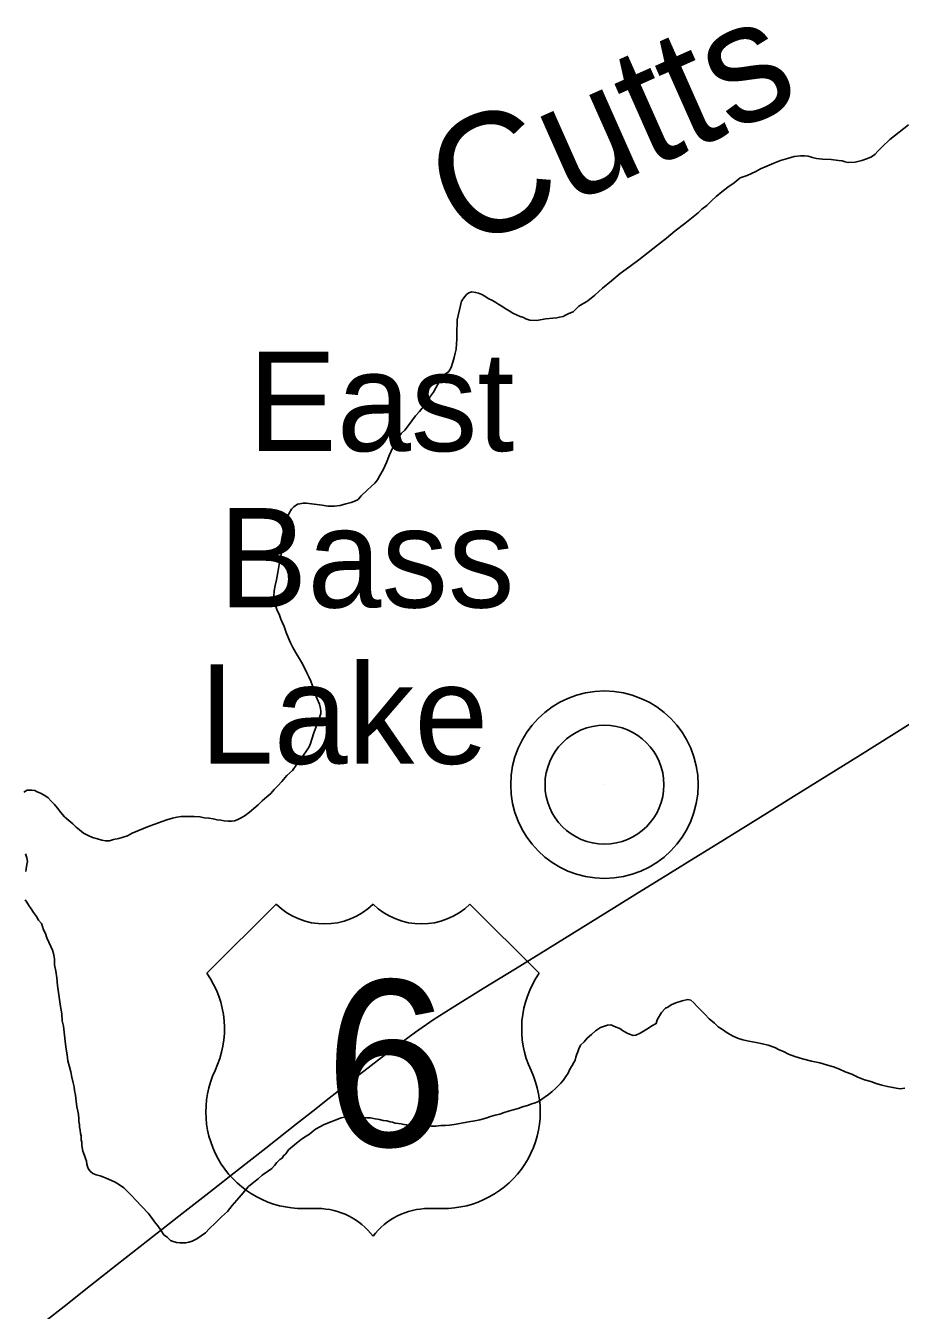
# Model space of a CAD drawing. Extents: x 103424 to 290657, y 38711 to 110967.
# Drawn here: x 214250.711 to 214251.058, y 40214.342 to 40214.852 of the extents above; entities that cross this region are included whole.
import ezdxf

# ---------------------------------------------------------------- set-up
doc = ezdxf.new("R2010")
doc.units = 0
for name, color, linetype in [('GM_X_Minor_River', 7, 'Continuous'), ('GM_X_Minor_River_Text', 7, 'Continuous'), ('GM_X_Unincorporated', 7, 'Continuous'), ('GM_X_Unincorporated_Location', 7, 'Continuous'), ('GM_X_Unincorporated_Text', 7, 'Continuous'), ('GM_X_US_Location', 7, 'Continuous'), ('GM_X_US_Route', 7, 'Continuous'), ('GM_X_US_Shield', 7, 'Continuous')]:
    doc.layers.add(name, color=color, linetype=linetype)

msp = doc.modelspace()

# ---------------------------------------------------------------- linework, layer by layer
at = {"layer": 'GM_X_Minor_River'}
for points in [[(214250.8785941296, 40214.71482745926), (214250.87951553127, 40214.71636533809), (214250.88023806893, 40214.71846950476), (214250.88077310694, 40214.7203804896), (214250.8811215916, 40214.7220973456), (214250.88147481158, 40214.723623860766), (214250.8816272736, 40214.72571855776), (214250.8817835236, 40214.72762196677), (214250.88174185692, 40214.72990226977), (214250.88170776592, 40214.7318028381), (214250.88187727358, 40214.73294583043), (214250.88183655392, 40214.73522708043), (214250.88325322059, 40214.7409553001), (214250.88360170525, 40214.7426731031), (214250.88452689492, 40214.744019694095), (214250.88564242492, 40214.74537007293), (214250.88658181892, 40214.7459571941), (214250.88771250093, 40214.746358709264), (214250.88923522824, 40214.746195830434), (214250.8903810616, 40214.745835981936), (214250.8917200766, 40214.745288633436), (214250.8928696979, 40214.7447393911), (214250.8942143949, 40214.74381325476), (214250.8959407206, 40214.7428928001), (214250.8972825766, 40214.74215700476), (214250.8984359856, 40214.74141742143), (214250.8995884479, 40214.740676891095), (214250.9009350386, 40214.739750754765), (214250.9024700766, 40214.738826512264), (214250.90400606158, 40214.73790416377), (214250.90572765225, 40214.737174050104), (214250.9068772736, 40214.73662480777), (214250.90821344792, 40214.7362678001), (214250.90917178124, 40214.73571476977), (214250.91070113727, 40214.735172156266), (214250.91336117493, 40214.73502916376), (214250.91714810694, 40214.73566742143), (214250.91980246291, 40214.73590416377), (214250.92150700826, 40214.73612575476), (214250.92245303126, 40214.7363321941), (214250.9239681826, 40214.7365490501), (214250.92490757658, 40214.73713617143), (214250.92622575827, 40214.73773086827), (214250.92792083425, 40214.7385206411), (214250.93016136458, 40214.74065226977), (214250.93373144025, 40214.74280662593), (214250.9365373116, 40214.745138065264), (214250.93952689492, 40214.74785302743), (214250.94308276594, 40214.7507687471), (214250.94663863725, 40214.75368351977), (214250.95038769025, 40214.756411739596), (214250.95394640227, 40214.75913711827), (214250.9576916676, 40214.76205473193), (214250.9614378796, 40214.764974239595), (214250.9649965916, 40214.76769961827), (214250.96836212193, 40214.77060965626), (214250.97229772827, 40214.773532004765), (214250.97753731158, 40214.77780851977), (214250.9790325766, 40214.77916647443), (214250.9809037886, 40214.780719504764), (214250.98277121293, 40214.78246382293), (214250.98463958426, 40214.784209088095), (214250.98688295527, 40214.78614942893), (214250.98932045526, 40214.787904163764), (214250.99175700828, 40214.789658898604), (214250.9941916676, 40214.79160397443), (214250.99702121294, 40214.79260492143), (214250.9987162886, 40214.7933946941), (214251.0004113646, 40214.79418636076), (214251.00229299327, 40214.79517026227), (214251.00474090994, 40214.79635397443), (214251.00756761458, 40214.79754526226), (214251.01020776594, 40214.79854242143), (214251.01304204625, 40214.79935397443), (214251.0156859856, 40214.80016173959), (214251.01815094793, 40214.8003956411), (214251.01966894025, 40214.8004231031), (214251.0211916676, 40214.80026022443), (214251.02291041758, 40214.7997213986), (214251.0244350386, 40214.799367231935), (214251.0269104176, 40214.79903200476), (214251.03032992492, 40214.79890321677), (214251.0331850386, 40214.798573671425), (214251.03470681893, 40214.798410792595), (214251.03585265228, 40214.7980509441), (214251.0369984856, 40214.7976910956), (214251.0398422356, 40214.79793162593), (214251.0424899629, 40214.7985499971), (214251.04475416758, 40214.79935018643), (214251.04626363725, 40214.79994772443), (214251.04776079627, 40214.801115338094), (214251.0488801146, 40214.80227632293), (214251.05055814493, 40214.8040168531), (214251.05354394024, 40214.80692215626), (214251.05728920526, 40214.80984071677), (214251.0610344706, 40214.81275833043)], [(214250.8092248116, 40214.5487678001), (214250.8107153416, 40214.5503151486), (214250.81239337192, 40214.552055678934), (214250.8142513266, 40214.55437007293), (214250.8164946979, 40214.556311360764), (214250.81797575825, 40214.558428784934), (214250.81945681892, 40214.560546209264), (214250.8209407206, 40214.562474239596), (214250.82204962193, 40214.5642053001), (214250.8231623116, 40214.56574507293), (214250.82370776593, 40214.56708598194), (214250.8242456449, 40214.56880662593), (214250.8249615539, 40214.571290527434), (214250.8258725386, 40214.57339848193), (214250.8265912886, 40214.5756920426), (214250.82731950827, 40214.57741647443), (214250.82786212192, 40214.57894677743), (214250.8278450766, 40214.5798965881), (214250.82763484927, 40214.5810338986), (214250.8272238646, 40214.5827374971), (214250.8254407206, 40214.58688806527), (214250.8250344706, 40214.58840226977), (214250.8244369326, 40214.5899117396), (214250.82383371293, 40214.5918028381), (214250.82304299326, 40214.59349886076), (214250.82225416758, 40214.595195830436), (214250.82127026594, 40214.5970793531), (214250.82009034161, 40214.59933976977), (214250.81891420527, 40214.6014098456), (214250.81774090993, 40214.60329052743), (214250.81675700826, 40214.605173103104), (214250.81577500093, 40214.60705662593), (214250.81498049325, 40214.60894393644), (214250.81399090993, 40214.611207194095), (214250.8131897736, 40214.613474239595), (214250.8119965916, 40214.61649507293), (214250.81120397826, 40214.618382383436), (214250.81041704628, 40214.619889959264), (214250.81001647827, 40214.62102348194), (214250.80961401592, 40214.6223463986), (214250.80939715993, 40214.623863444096), (214250.80917556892, 40214.625569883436), (214250.80932897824, 40214.62766458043), (214250.80967083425, 40214.62976211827), (214250.81019829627, 40214.632051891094), (214250.8107172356, 40214.63491363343), (214250.8114056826, 40214.63891742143), (214250.8119369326, 40214.6410178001), (214250.81210265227, 40214.64235208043), (214250.81188958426, 40214.64367878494), (214250.81185928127, 40214.645389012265), (214250.81202215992, 40214.64691268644), (214250.8123744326, 40214.6484401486), (214250.8127191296, 40214.650347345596), (214250.81307140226, 40214.651874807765), (214250.81342746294, 40214.65321098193), (214250.8137835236, 40214.6545490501), (214250.81413958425, 40214.65588617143), (214250.8148678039, 40214.657609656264), (214250.81523049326, 40214.6585670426), (214250.81615189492, 40214.66010397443), (214250.81708371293, 40214.661070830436), (214250.81858560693, 40214.6620490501), (214250.8195316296, 40214.66225643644), (214250.82085738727, 40214.662469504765), (214250.82199564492, 40214.6624893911), (214250.8282778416, 40214.66165132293), (214250.83056193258, 40214.66131230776), (214250.8332200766, 40214.661358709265), (214250.8354946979, 40214.66158976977), (214250.83776174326, 40214.66220056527), (214250.8398403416, 40214.66280757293), (214250.84153825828, 40214.6634079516), (214250.84266704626, 40214.663998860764), (214250.8437825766, 40214.6653492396), (214250.84620965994, 40214.6676740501), (214250.84789053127, 40214.66922518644), (214250.84919829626, 40214.670389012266), (214250.85031382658, 40214.671739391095), (214250.85123238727, 40214.673467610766), (214250.85252026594, 40214.675771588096), (214250.85379772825, 40214.6786456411), (214250.85507234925, 40214.681710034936), (214250.8563498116, 40214.68458408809), (214250.85744734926, 40214.68688522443), (214250.85855625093, 40214.6886153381), (214250.85966704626, 40214.69015700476), (214250.86116231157, 40214.691514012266), (214250.86246060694, 40214.69324791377), (214250.86394545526, 40214.6951759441), (214250.86543030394, 40214.69710397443), (214250.86691799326, 40214.69884071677), (214250.8680325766, 40214.7001910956), (214250.86914810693, 40214.70154147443), (214250.8700666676, 40214.703269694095), (214250.87136496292, 40214.7050035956), (214250.87247575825, 40214.70654431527), (214250.87339526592, 40214.7082715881), (214250.87523522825, 40214.7115357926), (214250.87709602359, 40214.7136607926), (214250.8785941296, 40214.71482745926)], [(214250.70992935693, 40214.547756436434), (214250.71124469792, 40214.54854052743), (214250.71219450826, 40214.54855662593), (214250.71314242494, 40214.54857461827), (214250.71428541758, 40214.54840416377), (214250.71524469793, 40214.54785113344), (214250.71658371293, 40214.54730473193), (214250.7183090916, 40214.54638522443), (214250.7196556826, 40214.545458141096), (214250.7208185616, 40214.54414848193), (214250.72217083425, 40214.542841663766), (214250.72333655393, 40214.54134166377), (214250.72469640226, 40214.53965511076), (214250.72605625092, 40214.537968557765), (214250.72779109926, 40214.53647802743), (214250.72933465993, 40214.5351749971), (214250.7306869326, 40214.53386817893), (214250.73203636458, 40214.532751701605), (214250.73357803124, 40214.53144867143), (214250.73549375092, 40214.53053200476), (214250.7372162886, 40214.5298018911), (214250.73912443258, 40214.529266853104), (214250.7408431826, 40214.52872613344), (214250.7423687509, 40214.52837386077), (214250.74388674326, 40214.52840037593), (214250.74558560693, 40214.52900075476), (214250.74766609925, 40214.52941836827), (214250.74936875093, 40214.5298293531), (214250.75106666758, 40214.53042973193), (214250.75294829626, 40214.531413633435), (214250.75973428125, 40214.53419677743), (214250.7619984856, 40214.534996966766), (214250.76444924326, 40214.53599128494), (214250.76671344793, 40214.53679242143), (214250.76898049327, 40214.53740321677), (214250.77068314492, 40214.537814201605), (214250.77238769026, 40214.5380348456), (214250.7739066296, 40214.53806136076), (214250.77561496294, 40214.53809261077), (214250.77751269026, 40214.53812575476), (214250.77979488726, 40214.53797613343), (214250.78151079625, 40214.5376276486), (214250.78341231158, 40214.5374704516), (214250.7851272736, 40214.53712101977), (214250.78665189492, 40214.5367687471), (214250.78817462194, 40214.53660586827), (214250.78950700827, 40214.536439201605), (214250.7910287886, 40214.53627632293), (214250.79235738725, 40214.5362999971), (214250.7934965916, 40214.53631988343), (214250.7946291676, 40214.5367204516), (214250.79613390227, 40214.53750738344), (214250.79782519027, 40214.5384884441), (214250.79950984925, 40214.5398492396), (214250.80119450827, 40214.54120908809), (214250.8028753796, 40214.54276022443), (214250.80455719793, 40214.54431136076), (214250.80642746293, 40214.5458653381), (214250.80792272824, 40214.5472232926), (214250.8092248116, 40214.5487678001)], [(214250.7105590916, 40214.52324317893), (214250.7111556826, 40214.52173276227), (214250.7113725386, 40214.520215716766), (214250.71120303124, 40214.51907272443), (214250.71085454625, 40214.517355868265), (214250.7106850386, 40214.51621192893)], [(214250.7105060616, 40214.50499223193), (214250.7110931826, 40214.5040518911), (214250.7118763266, 40214.502735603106), (214250.7128498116, 40214.501421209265), (214250.71382613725, 40214.49991742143), (214250.71499185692, 40214.49841836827), (214250.7157778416, 40214.4969107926), (214250.7169407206, 40214.495601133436), (214250.7173412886, 40214.49446761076), (214250.7177456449, 40214.4931437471), (214250.7185316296, 40214.49163711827), (214250.71913200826, 40214.48993636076), (214250.71992083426, 40214.488239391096), (214250.72071155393, 40214.48654336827), (214250.7213090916, 40214.485032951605), (214250.72171155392, 40214.4837090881), (214250.72212916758, 40214.48162480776), (214250.72217367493, 40214.47915511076), (214250.7225969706, 40214.4766910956), (214250.72302500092, 40214.474037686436), (214250.72326837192, 40214.47099980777), (214250.72370019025, 40214.46815605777), (214250.7241272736, 40214.465501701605), (214250.72455814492, 40214.462657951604), (214250.72498806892, 40214.45981325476), (214250.72522954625, 40214.45696666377), (214250.72564621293, 40214.454882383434), (214250.72653541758, 40214.4476740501), (214250.72675984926, 40214.44577726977), (214250.72718030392, 40214.4435035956), (214250.72741420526, 40214.4410367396), (214250.72802500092, 40214.43876590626), (214250.7286310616, 40214.43668541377), (214250.72904962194, 40214.434601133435), (214250.7294700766, 40214.43232745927), (214250.7298763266, 40214.4308142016), (214250.7300931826, 40214.42929715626), (214250.73050700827, 40214.42740321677), (214250.73073806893, 40214.425125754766), (214250.7309691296, 40214.4228492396), (214250.73137916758, 40214.4211446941), (214250.7315922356, 40214.4198179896), (214250.7318138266, 40214.4181115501), (214250.73183371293, 40214.4169704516), (214250.73204394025, 40214.4158340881), (214250.7320609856, 40214.414883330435), (214250.73227405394, 40214.41355662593), (214250.73248806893, 40214.41222992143), (214250.73269545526, 40214.41128200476), (214250.7327229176, 40214.40976211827), (214250.73292935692, 40214.4088160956), (214250.73295303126, 40214.4074856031), (214250.7333744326, 40214.40521192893), (214250.73397386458, 40214.403511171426), (214250.7343744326, 40214.4023776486), (214250.73477500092, 40214.40124412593), (214250.73498428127, 40214.400106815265), (214250.7351916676, 40214.3991598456), (214250.7355912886, 40214.39802632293), (214250.7363678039, 40214.39708976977), (214250.73733087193, 40214.3963463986), (214250.73866988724, 40214.3958009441), (214250.74019545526, 40214.39544772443), (214250.7413412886, 40214.39508787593), (214250.74267935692, 40214.394540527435)], [(214250.9060619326, 40214.422172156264), (214250.90775890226, 40214.422772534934), (214250.90983750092, 40214.4233804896), (214250.9115354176, 40214.423981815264), (214250.91285833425, 40214.42438522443), (214250.91417651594, 40214.42497897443), (214250.91811496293, 40214.42771098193), (214250.91961306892, 40214.4288776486), (214250.92092178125, 40214.43004242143), (214250.92204015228, 40214.431202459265), (214250.92297197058, 40214.43216931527), (214250.92390189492, 40214.433327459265), (214250.92501269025, 40214.434868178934), (214250.9259378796, 40214.43621476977), (214250.92667083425, 40214.43774980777), (214250.9275922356, 40214.4392857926), (214250.92814053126, 40214.44043730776), (214250.92869356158, 40214.44139753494), (214250.92905246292, 40214.44254526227), (214250.92941231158, 40214.4436910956), (214250.92977405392, 40214.444648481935), (214250.93013390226, 40214.44579526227), (214250.93086590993, 40214.447329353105), (214250.93236022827, 40214.44868730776), (214250.93347575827, 40214.45003768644), (214250.9351575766, 40214.45158882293), (214250.9368422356, 40214.452949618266), (214250.9387153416, 40214.454314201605), (214250.94041420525, 40214.454914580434), (214250.94154678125, 40214.4553151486), (214250.9428753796, 40214.45533882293), (214250.94383087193, 40214.45497518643), (214250.94498049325, 40214.454425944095), (214250.94650890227, 40214.45388333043), (214250.94747291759, 40214.45313995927), (214250.94843125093, 40214.452586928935), (214250.94939053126, 40214.4520329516), (214250.95034697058, 40214.451670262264), (214250.9516859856, 40214.45112386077), (214250.95282140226, 40214.451334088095), (214250.95451647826, 40214.452124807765), (214250.95714621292, 40214.453692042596), (214250.9594018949, 40214.455064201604), (214250.9609056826, 40214.45585018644), (214250.96125890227, 40214.4573776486), (214250.96291609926, 40214.46025927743), (214250.9645941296, 40214.46199980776), (214250.9655363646, 40214.46239753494), (214250.9668479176, 40214.46337101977), (214250.96873333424, 40214.46416552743), (214250.97118693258, 40214.46496950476), (214250.97345776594, 40214.46538995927), (214250.9745998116, 40214.4652204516), (214250.97575984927, 40214.46410113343), (214250.97691894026, 40214.46297992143), (214250.9784691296, 40214.46129715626), (214250.98020776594, 40214.459617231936), (214250.98195019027, 40214.457747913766), (214250.98406950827, 40214.45607461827), (214250.98542556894, 40214.454578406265), (214250.9871537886, 40214.45346855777), (214250.98907708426, 40214.45217215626), (214250.9911850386, 40214.45106893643), (214250.99310075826, 40214.45015226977), (214250.99520303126, 40214.44942973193), (214250.99768030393, 40214.44890321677), (214251.00053825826, 40214.448384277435), (214251.00301647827, 40214.447857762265), (214251.00530435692, 40214.447329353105), (214251.00797954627, 40214.4464259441), (214251.00970492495, 40214.44550643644), (214251.01142651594, 40214.44477632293), (214251.0133460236, 40214.44367026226), (214251.01583087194, 40214.44276401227), (214251.01888484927, 40214.441869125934), (214251.02250890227, 40214.440982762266), (214251.0257494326, 40214.440280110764), (214251.02880435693, 40214.43938427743), (214251.0312854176, 40214.43866836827), (214251.03358087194, 40214.43775833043), (214251.03587916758, 40214.4366588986), (214251.03855340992, 40214.43575643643), (214251.04085170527, 40214.434657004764), (214251.0435306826, 40214.4335642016), (214251.04601174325, 40214.4328473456), (214251.04811401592, 40214.43212480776), (214251.0504056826, 40214.43140605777), (214251.0526935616, 40214.43087575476), (214251.05478920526, 40214.4305329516), (214251.0561244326, 40214.430176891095), (214251.05764621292, 40214.430014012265), (214251.05954204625, 40214.4302374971)], [(214250.74267935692, 40214.394540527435), (214250.7447854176, 40214.3936276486), (214250.74612822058, 40214.3928918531), (214250.7474700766, 40214.39215511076), (214250.7495856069, 40214.39067215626), (214250.75113200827, 40214.389178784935), (214250.7528706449, 40214.387498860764), (214250.75441988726, 40214.3858151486), (214250.75926174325, 40214.380578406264), (214250.76062064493, 40214.378891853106), (214250.76179015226, 40214.37720151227), (214250.76314905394, 40214.37551495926), (214250.76431950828, 40214.37382461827), (214250.7654928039, 40214.37194488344), (214250.7668375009, 40214.3710187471), (214250.7681916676, 40214.369711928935), (214250.76914715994, 40214.369348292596), (214250.77048333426, 40214.36899223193), (214250.7718157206, 40214.36882556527), (214250.77314337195, 40214.368849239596), (214250.7742825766, 40214.36887007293), (214250.77541799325, 40214.3690803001), (214250.77673996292, 40214.36948370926), (214250.7786215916, 40214.37046855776), (214250.7803100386, 40214.371639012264), (214250.7819975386, 40214.37281041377), (214250.78367462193, 40214.3745509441), (214250.78591609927, 40214.37668257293), (214250.78833939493, 40214.37919677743), (214250.79077026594, 40214.3813312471), (214250.7926272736, 40214.383646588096), (214250.79448712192, 40214.3857706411), (214250.7961613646, 40214.38770151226), (214250.79765000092, 40214.38943825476), (214250.79913769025, 40214.3911768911), (214250.80119640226, 40214.3929240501), (214250.80288011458, 40214.3942857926), (214250.8045647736, 40214.395645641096), (214250.8066253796, 40214.39720340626), (214250.8083138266, 40214.398374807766), (214250.80943219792, 40214.3995348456), (214250.81036117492, 40214.400692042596), (214250.81147954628, 40214.40185208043), (214250.81241894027, 40214.4024401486), (214250.81297102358, 40214.40340037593), (214250.8139066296, 40214.40417783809), (214250.81501742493, 40214.40571855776), (214250.81651269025, 40214.407075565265), (214250.81819734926, 40214.40843636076), (214250.8200685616, 40214.409991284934), (214250.82194640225, 40214.41116458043), (214250.82326174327, 40214.411948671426), (214250.82438295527, 40214.41291931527), (214250.82569545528, 40214.4138937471), (214250.82738674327, 40214.414874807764), (214250.82907803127, 40214.415854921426), (214250.83586780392, 40214.41844772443), (214250.83719356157, 40214.4186617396), (214250.83814242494, 40214.41867878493), (214250.83908844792, 40214.41888522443), (214250.84022765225, 40214.41890511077), (214250.8413696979, 40214.4187365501), (214250.8423185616, 40214.4187526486), (214250.84326837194, 40214.4187696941), (214250.84460075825, 40214.41860302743), (214250.8461215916, 40214.4184401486), (214250.84745113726, 40214.41846476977), (214250.84935549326, 40214.41811817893), (214250.85107140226, 40214.4177687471), (214250.8525969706, 40214.41741552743), (214250.85392935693, 40214.41724980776), (214250.85526553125, 40214.4168928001), (214250.8562172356, 40214.41671950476), (214250.85736306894, 40214.416359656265), (214250.8585051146, 40214.4161901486), (214250.85964810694, 40214.416020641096), (214250.86079015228, 40214.41585113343), (214250.8617428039, 40214.41567783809), (214250.86288863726, 40214.415317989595), (214250.86497670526, 40214.41535586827), (214250.8664984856, 40214.415192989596), (214250.86820681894, 40214.4152223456), (214250.86991515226, 40214.4152526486), (214250.8716272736, 40214.41509355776), (214250.8735259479, 40214.4151276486), (214250.87542083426, 40214.41535113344), (214250.87712916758, 40214.415382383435), (214250.87883371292, 40214.41560302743), (214250.88072954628, 40214.41582651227), (214250.88300132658, 40214.41624791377), (214250.8864075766, 40214.4168785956), (214250.88886875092, 40214.4173028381), (214250.89095019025, 40214.4177204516), (214250.8932172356, 40214.4183312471), (214250.89510549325, 40214.41893446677), (214250.8969937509, 40214.419539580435), (214250.89888484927, 40214.419953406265), (214250.90058276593, 40214.420553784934), (214250.9022816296, 40214.421155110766), (214250.90417272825, 40214.421568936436), (214250.9060619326, 40214.422172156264)]]:
    msp.add_lwpolyline(points, dxfattribs=at)
at = {"layer": 'GM_X_Unincorporated'}
for radius in [0.03720159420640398, 0.023582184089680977]:
    msp.add_circle((214250.9403408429, 40214.55072153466), radius, dxfattribs=at)
at = {"layer": 'GM_X_Unincorporated_Location'}
msp.add_line((214250.9403408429, 40214.55072153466), (214250.9403408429, 40214.55072153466), dxfattribs=at)
at = {"layer": 'GM_X_US_Route'}
msp.add_lwpolyline([(214250.71815802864, 40214.33752327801), (214250.72593135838, 40214.343544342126), (214250.7364325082, 40214.35189866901), (214250.7469274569, 40214.36024988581), (214250.75917777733, 40214.36980034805), (214250.7714280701, 40214.379353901), (214250.7833086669, 40214.388618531), (214250.7951892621, 40214.39788005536), (214250.80595759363, 40214.4063959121), (214250.8181395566, 40214.41603335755), (214250.82462976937, 40214.42116899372), (214250.8311230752, 40214.42630461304), (214250.8432056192, 40214.435705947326), (214250.85528506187, 40214.44510415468), (214250.86534504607, 40214.45244565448), (214250.87243797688, 40214.45739175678), (214250.8798602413, 40214.46209240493), (214250.8922286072, 40214.46976322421), (214250.90505056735, 40214.47767947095), (214250.91787565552, 40214.48559574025), (214250.93107354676, 40214.49378848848), (214250.94427143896, 40214.501978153), (214250.95346462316, 40214.50768233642), (214250.962654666, 40214.51338649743), (214250.9758805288, 40214.52153267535), (214250.98524147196, 40214.52729898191), (214250.9946055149, 40214.53306839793), (214251.00500725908, 40214.53955859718), (214251.01540899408, 40214.546051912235), (214251.02858512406, 40214.55427885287), (214251.04176127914, 40214.56250579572), (214251.0542011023, 40214.57027293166), (214251.0666409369, 40214.57803693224)], dxfattribs=at)
at = {"layer": 'GM_X_US_Shield'}
for p, q in [((214250.81007302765, 40214.503295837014), (214250.78260715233, 40214.4758299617)), ((214250.91444335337, 40214.4758299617), (214250.88697747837, 40214.503295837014)), ((214250.8210593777, 40214.38244598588), (214250.82655255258, 40214.38244598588)), ((214250.87049795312, 40214.38244598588), (214250.875991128, 40214.38244598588))]:
    msp.add_line(p, q, dxfattribs=at)
for centre, radius, start, end in [((214250.8292991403, 40214.52291039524), 0.027465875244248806, 225.57299599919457, 314.4270040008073), ((214250.8677513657, 40214.52291039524), 0.027465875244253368, 225.57299599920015, 314.4270040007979), ((214250.7511092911, 40214.45377416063), 0.038452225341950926, 334.5471236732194, 35.000929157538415), ((214250.94594121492, 40214.45377416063), 0.038452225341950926, 144.99907084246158, 205.4528763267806), ((214250.82063103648, 40214.420895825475), 0.038452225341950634, 154.8319194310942, 270.63826363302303), ((214250.87641946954, 40214.420895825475), 0.038452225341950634, 269.36173636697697, 25.168080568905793), ((214250.82655255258, 40214.35498011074), 0.027465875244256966, 36.86989764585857, 89.99999993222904), ((214250.87049795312, 40214.35498011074), 0.027465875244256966, 90.00000006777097, 143.13010235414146)]:
    msp.add_arc(centre, radius, start, end, dxfattribs=at)

# ---------------------------------------------------------------- texts
at = {"layer": 'GM_X_Minor_River_Text'}
msp.add_text('Cutts', height=0.047376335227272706, rotation=23.934047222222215, dxfattribs=at).set_placement((214250.8841618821, 40214.7624662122))
at = {"layer": 'GM_X_Unincorporated_Text'}
for s, p in [('East', (214250.79894255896, 40214.68317233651)), ('Bass', (214250.78727596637, 40214.62108826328)), ('Lake', (214250.77977533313, 40214.55900577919))]:
    msp.add_text(s, height=0.03948863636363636, rotation=1e-05, dxfattribs=at).set_placement(p)
at = {"layer": 'GM_X_US_Location'}
for s, p in [('0', (214250.84848919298, 40214.43960474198)), ('/', (214250.84849844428, 40214.43960474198))]:
    msp.add_text(s, height=9.46969696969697e-05, dxfattribs=at).set_placement(p)
msp.add_text('6', height=9.46969696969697e-05, rotation=1e-05, dxfattribs=at).set_placement((214250.83894275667, 40214.42000227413))
at = {"layer": 'GM_X_US_Shield'}
msp.add_text('6', height=0.06591810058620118, dxfattribs=at).set_placement((214250.82936659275, 40214.407165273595))

doc.saveas('drawing.dxf')
